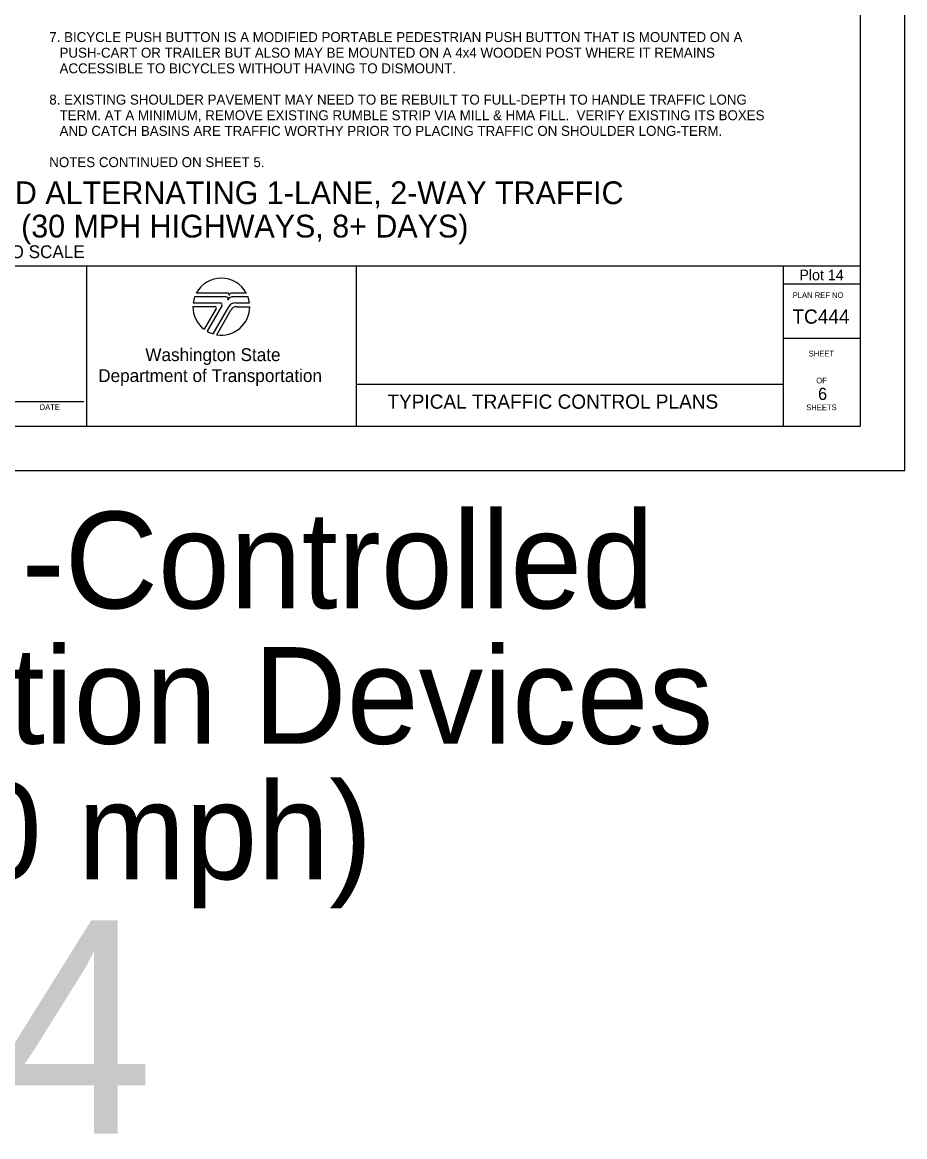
# Model space of a CAD drawing. Extents: x 99976 to 100136, y 99905 to 100011.
# Drawn here: x 100069.86 to 100076.06, y 99965.01 to 99972.84 of the extents above; entities that cross this region are included whole.
import ezdxf

# ---------------------------------------------------------------- set-up
doc = ezdxf.new("R2010")
doc.units = 0
for name, color, linetype in [('SH_DE_DetailHeading1Text', 7, 'Continuous'), ('SH_GI_GeneralNotesBodyText', 7, 'Continuous'), ('SH_GI_PlotLimits', 7, 'Continuous'), ('SH_GI_SheetBorder', 7, 'Continuous'), ('SH_GI_SheetLocationText', 7, 'Continuous'), ('SH_GI_SheetTextInCells', 7, 'Continuous'), ('SH_GI_TitleBlockText', 7, 'Continuous'), ('SH_GI_WSDOTLogo', 7, 'Continuous')]:
    doc.layers.add(name, color=color, linetype=linetype)

msp = doc.modelspace()

# ---------------------------------------------------------------- linework, layer by layer
at = {"layer": 'SH_GI_PlotLimits'}
msp.add_lwpolyline([(100059.0625, 99969.6875), (100076.0625, 99969.6875), (100076.0625, 99980.6875), (100059.0625, 99980.6875)], close=True, dxfattribs=at)
at = {"layer": 'SH_GI_SheetBorder'}
for p, q in [((100075.75, 99980.375), (100075.75, 99970)), ((100060, 99971.1259), (100075.75, 99971.1259)), ((100070.3089, 99971.1259), (100070.3089, 99970)), ((100072.2055, 99971.1259), (100072.2055, 99970)), ((100075.2079, 99971.1259), (100075.2079, 99970)), ((100075.2079, 99971.0008), (100075.75, 99971.0008)), ((100075.2079, 99970.6176), (100075.75, 99970.6176)), ((100072.2055, 99970.2955), (100075.2079, 99970.2955)), ((100069.7797, 99970.1733), (100070.2914, 99970.1733)), ((100060, 99970), (100075.75, 99970))]:
    msp.add_line(p, q, dxfattribs=at)
at = {"layer": 'SH_GI_WSDOTLogo'}
for p, q in [((100071.2894, 99970.9094), (100071.0697, 99970.9094)), ((100071.303, 99970.9354), (100071.0815, 99970.9354)), ((100071.433, 99970.9354), (100071.3351, 99970.9354)), ((100071.343, 99970.9094), (100071.3429, 99970.9094)), ((100071.4448, 99970.9094), (100071.343, 99970.9094)), ((100071.0572, 99970.84), (100071.2148, 99970.84)), ((100071.059, 99970.8661), (100071.2496, 99970.8661)), ((100071.222, 99970.8277), (100071.1364, 99970.6807)), ((100071.261, 99970.8464), (100071.1567, 99970.6672)), ((100071.1989, 99970.6487), (100071.3089, 99970.839)), ((100071.2244, 99970.6428), (100071.3242, 99970.8156)), ((100071.3558, 99970.8661), (100071.4555, 99970.8661)), ((100071.3655, 99970.8394), (100071.4572, 99970.8394))]:
    msp.add_line(p, q, dxfattribs=at)
for centre, radius, start, end in [((100071.2572, 99970.84), 0.2, 28.47865, 151.53204), ((100071.2572, 99970.84), 0.2, 159.69598, 172.50569), ((100071.2894, 99970.8946), 0.0148, 327.8418, 89.99855), ((100071.3429, 99970.861), 0.0484, 89.99529, 147.82376), ((100071.303, 99970.9263), 0.00903, 329.87418, 90.00328), ((100071.3352, 99970.9066), 0.0287, 90.00721, 148.16763), ((100071.2572, 99970.84), 0.2, 7.49431, 20.29406), ((100071.2572, 99970.84), 0.2, 179.99864, 232.84327), ((100071.2149, 99970.8318), 0.0082, 329.74356, 90), ((100071.2572, 99970.84), 0.2, 260.54554, 359.80857), ((100071.2497, 99970.853), 0.0131, 329.76834, 90), ((100071.3558, 99970.8119), 0.0542, 90, 149.99738), ((100071.3654, 99970.7918), 0.0476, 90, 150.05432), ((100071.2572, 99970.84), 0.2, 239.79292, 253.0448)]:
    msp.add_arc(centre, radius, start, end, dxfattribs=at)

# ---------------------------------------------------------------- texts
at = {"layer": 'SH_DE_DetailHeading1Text'}
for s, height, p in [('ADVANCED TEMPORARY SIGNAL-CONTROLLED ALTERNATING 1-LANE, 2-WAY TRAFFIC', 0.16, (100064.9788, 99971.5606)), ('30 WZSL + CHANNELIZING DEVICES (30 MPH HIGHWAYS, 8+ DAYS)', 0.16, (100066.0628, 99971.3259)), ('NOT TO SCALE', 0.09, (100069.4141, 99971.1809))]:
    msp.add_text(s, height=height, rotation=360, dxfattribs=at).set_placement(p)
at = {"layer": 'SH_GI_GeneralNotesBodyText'}
for s, p in [('7. BICYCLE PUSH BUTTON IS A MODIFIED PORTABLE PEDESTRIAN PUSH BUTTON THAT IS MOUNTED ON A ', (100070.0475, 99972.6998)), ('PUSH-CART OR TRAILER BUT ALSO MAY BE MOUNTED ON A 4x4 WOODEN POST WHERE IT REMAINS ', (100070.1197, 99972.5899)), ('ACCESSIBLE TO BICYCLES WITHOUT HAVING TO DISMOUNT.', (100070.1197, 99972.48)), ('8. EXISTING SHOULDER PAVEMENT MAY NEED TO BE REBUILT TO FULL-DEPTH TO HANDLE TRAFFIC LONG ', (100070.0475, 99972.2602)), ('TERM. AT A MINIMUM, REMOVE EXISTING RUMBLE STRIP VIA MILL & HMA FILL.  VERIFY EXISTING ITS BOXES ', (100070.1197, 99972.1503)), ('AND CATCH BASINS ARE TRAFFIC WORTHY PRIOR TO PLACING TRAFFIC ON SHOULDER LONG-TERM.', (100070.1197, 99972.0404)), ('NOTES CONTINUED ON SHEET 5.', (100070.0475, 99971.8206))]:
    msp.add_text(s, height=0.07, rotation=360, dxfattribs=at).set_placement(p)
at = {"layer": 'SH_GI_SheetBorder'}
msp.add_text('PLAN REF NO', height=0.040032, dxfattribs=at).set_placement((100075.2747, 99970.9008))
at = {"layer": 'SH_GI_SheetLocationText'}
for s, height, p in [('Plot 14', 0.075, (100075.3215, 99971.025)), (' Temp Signal-Controlled', 0.68, (100064.4951, 99968.7191)), ('Alt Traffic w/ Channelization Devices', 0.68, (100059.9592, 99967.7671)), ('& Rumble Strips (30 mph)', 0.68, (100061.8582, 99966.8151)), ('Plot 14', 1.5, (100064.5359, 99965.0267))]:
    msp.add_text(s, height=height, dxfattribs=at).set_placement(p)
at = {"layer": 'SH_GI_SheetTextInCells'}
for s, height, p in [('Washington State', 0.090072, (100070.7229, 99970.4571)), ('SHEET', 0.04003, (100075.3877, 99970.4896)), ('Department of Transportation', 0.090072, (100070.3916, 99970.3101)), ('OF', 0.04003, (100075.4406, 99970.3008)), ('DATE', 0.04003, (100069.9794, 99970.1141)), ('SHEETS', 0.04003, (100075.3698, 99970.112))]:
    msp.add_text(s, height=height, dxfattribs=at).set_placement(p)
at = {"layer": 'SH_GI_TitleBlockText'}
for s, height, p in [('TC444', 0.1, (100075.2728, 99970.72)), ('6', 0.085, (100075.4534, 99970.1843)), ('TYPICAL TRAFFIC CONTROL PLANS', 0.1, (100072.4251, 99970.1224))]:
    msp.add_text(s, height=height, dxfattribs=at).set_placement(p)

doc.saveas('drawing.dxf')
